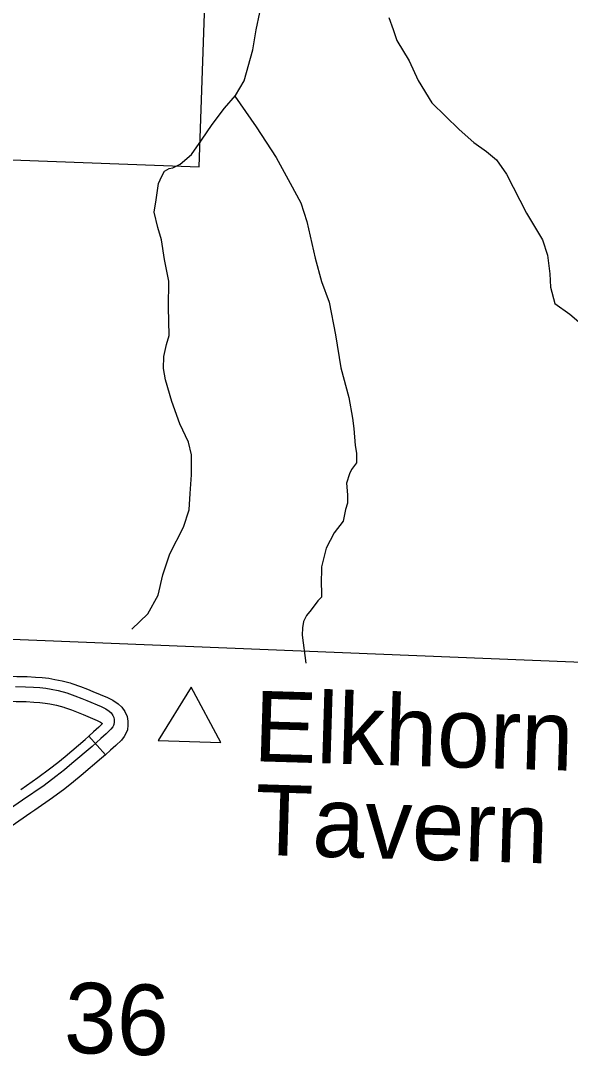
# Model space of a CAD drawing. Extents: x 653372 to 905732, y 627442 to 787275.
# Drawn here: x 718787 to 722080, y 775559 to 781761 of the extents above; entities that cross this region are included whole.
import ezdxf

# ---------------------------------------------------------------- set-up
doc = ezdxf.new("R2010")
doc.units = 0
for name, color, linetype in [('31', 7, 'Continuous'), ('35', 7, 'Continuous'), ('5', 7, 'Continuous'), ('57', 7, 'Continuous'), ('7', 7, 'Continuous')]:
    doc.layers.add(name, color=color, linetype=linetype)

msp = doc.modelspace()

# ---------------------------------------------------------------- linework, layer by layer
at = {"layer": '31'}
for p in [(719194.6, 777476.7), (719295.2, 777365.4)]:
    msp.add_line(p, (719295.2, 777365.4), dxfattribs=at)
for points in [[(718558.6, 777848.5), (718562.4, 777847.6), (718601.2, 777840.1), (718638.5, 777836.8), (718763.8, 777834.6), (718826, 777833.2), (718875.1, 777830.7), (718915, 777827.9), (718955.9, 777823.2), (718991, 777816.6), (719034.9, 777807.7), (719083.9, 777794.9)], [(718755.6, 777774.1), (718816.6, 777772.7), (718863.9, 777770.3), (718901.4, 777767.6), (718938, 777763.5), (718969.9, 777757.4), (719011.3, 777749.1), (719064.4, 777735.3), (719111.7, 777718.6), (719153, 777702.6), (719184.2, 777689.9), (719268.6, 777653.3), (719296.2, 777640.2), (719318.1, 777625.8), (719329.5, 777615.3), (719339.8, 777600.7), (719345.5, 777588.4), (719347.2, 777575.6), (719347.2, 777560.4), (719345.8, 777546.2), (719343.5, 777540.1), (719338.2, 777532.1), (719327.6, 777517.7), (719298.8, 777490.5), (719267.4, 777461.9), (719215.6, 777415.1), (719094.4, 777312.4), (719050.1, 777275.5), (718998.4, 777234.8), (718927.1, 777181.9), (718798.2, 777093.1), (718587.2, 776948.7)], [(719083.9, 777794.9), (719093, 777792.6), (719144.5, 777774.4), (719187.3, 777757.8), (719219.9, 777744.6), (719306.2, 777707.1), (719339.6, 777691.3), (719371.2, 777670.6), (719393, 777650.5), (719411.6, 777624), (719425.1, 777595.1), (719428.8, 777566.1), (719428.9, 777542.2), (719426.1, 777514.7), (719417.6, 777491.4), (719406.4, 777474.6), (719390.7, 777453.3), (719356.5, 777421), (719324.5, 777391.9), (719295.2, 777365.4)], [(718524.4, 777702.4), (718531.2, 777700.8), (718580.4, 777691.4), (718630.5, 777686.9), (718760.8, 777684.6), (718820.6, 777683.3), (718866, 777681), (718901.3, 777678.5), (718933.4, 777674.8), (718962.1, 777669.4), (719001.2, 777661.5), (719046, 777649.8)], [(719046, 777649.8), (719049.1, 777649), (719092.4, 777633.7), (719132, 777618.4), (719161.8, 777606.3), (719244.3, 777570.5), (719266.1, 777560.1), (719277.5, 777552.7), (719254.5, 777531.1), (719223.7, 777503), (719194.6, 777476.7)], [(718787.1, 777157.4), (718890.2, 777228.5), (718959.6, 777279.9), (719009.6, 777319.3), (719052.9, 777355.3), (719172.9, 777457.1), (719194.6, 777476.7)], [(719295.2, 777365.4), (719271.7, 777344.2), (719149.4, 777240.4), (719104, 777202.7), (719050.7, 777160.7), (718977.4, 777106.4), (718872.2, 777033.9)], [(718872.2, 777033.9), (718847.4, 777016.8), (718636.1, 776872.2), (718435.1, 776736.5)]]:
    msp.add_lwpolyline(points, dxfattribs=at)
at = {"layer": '35'}
for points in [[(719453.2, 778116.4), (719549.4, 778209.7), (719610.4, 778320.5), (719638.8, 778443.2), (719681, 778568.3), (719762.6, 778727.9), (719795.9, 778831.2), (719801.6, 778929.9), (719810.5, 779042.3), (719811.3, 779160.3), (719791.7, 779237.8), (719740, 779346.5), (719691.9, 779479.8), (719654.6, 779610), (719642.9, 779679), (719645.1, 779750.3), (719660.9, 779821.3), (719676.3, 779875.7), (719673.1, 780045.5), (719675.1, 780202), (719648.8, 780331.9), (719630.3, 780447.8), (719607.9, 780523.4), (719585.9, 780614.7), (719599.1, 780688.5), (719613, 780786.9), (719633.6, 780830.3), (719648.2, 780860), (719676.1, 780875.7), (719698.2, 780880.5), (719742.8, 780901.1), (719810.4, 780959.5), (719870.7, 781045.6), (719933.9, 781139.8), (720008.2, 781236.5), (720073.6, 781313.6), (720126.3, 781401.2), (720177.9, 781585.7), (720198, 781705.9), (720220.3, 781809.6)], [(720993.8, 781779.6), (721017.8, 781708.2), (721040.9, 781642.2), (721115.6, 781520.4), (721168.3, 781402.2), (721250.5, 781269.9), (721414.6, 781108.9), (721502.2, 781031.2), (721578.9, 780977.9), (721638.8, 780928.4), (721697.1, 780842.8), (721817.2, 780608.5), (721913.4, 780448.3), (721942.5, 780356.9), (721957.9, 780246.1), (721961.5, 780164.8), (721988.4, 780066.5), (722077.6, 780002.8), (722158.6, 779934.3)], [(720069.7, 781308.9), (720197.1, 781125.9), (720317.8, 780941), (720401, 780787.4), (720466.2, 780670.1), (720501.3, 780559.2), (720552.3, 780339.6), (720589.3, 780198.4), (720635, 780076.2), (720673.1, 779880), (720705.5, 779681.3), (720752.4, 779504.1), (720776.1, 779379.8), (720782.5, 779319.2), (720790.5, 779217.4), (720800, 779170.4), (720798.3, 779112.8), (720769.6, 779072.4), (720757.9, 779048), (720739.7, 778990.9), (720745.9, 778921.5), (720744.4, 778872.1), (720732.3, 778834), (720719.2, 778763), (720664.9, 778693.2), (720618.2, 778601.3), (720590.1, 778489.5), (720586.9, 778382.5), (720588.7, 778349.5), (720590.2, 778308.2), (720567.6, 778286.9), (720527.5, 778233.2), (720499, 778198.3), (720481.5, 778163.2), (720474.9, 778124.9), (720473.5, 778081), (720495.9, 777912.8)]]:
    msp.add_lwpolyline(points, dxfattribs=at)
at = {"layer": '5'}
msp.add_lwpolyline([(722299.2, 777912.2), (717298.7, 778113)], dxfattribs=at)
at = {"layer": '57'}
msp.add_lwpolyline([(719611, 777450.4), (719985.8, 777439.2), (719808.2, 777769.4)], close=True, dxfattribs=at)
at = {"layer": '7'}
msp.add_lwpolyline([(717140.5, 780694.7), (718507.1, 780635.8), (718518.5, 780935.9), (719855.5, 780885.2), (719891.2, 781862.5), (720177.2, 781848.8), (720186.8, 782058.6)], dxfattribs=at)

# ---------------------------------------------------------------- texts
at = {"layer": '5'}
msp.add_text('36', height=422.4, rotation=358.28003, dxfattribs=at).set_placement((719043, 775581.4))
at = {"layer": '57'}
for s, p in [('Elkhorn', (720178.9, 777326.7)), ('Tavern', (720185.4, 776766.8))]:
    msp.add_text(s, height=422.4, rotation=358.28003, dxfattribs=at).set_placement(p)

doc.saveas('drawing.dxf')
